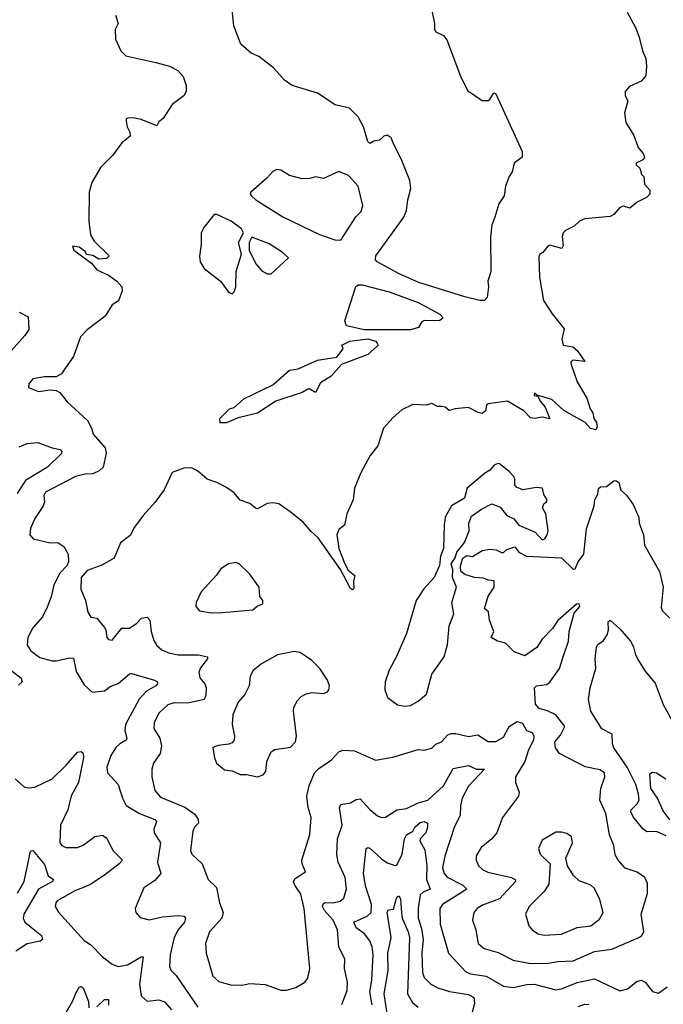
# Model space of a CAD drawing. Extents: x 1550320 to 1685906, y 509093 to 640511.
# Tile 493 of 532: x 1632957 to 1636280, y 615380 to 620465. Entities that reach past the tile are written whole.
import ezdxf

# ---------------------------------------------------------------- set-up
doc = ezdxf.new("R2010")
doc.units = 0

msp = doc.modelspace()

# ---------------------------------------------------------------- linework, layer by layer
at = {"layer": '0CON20XD'}
for points in [[(1635087.5, 620505), (1635099.2, 620445), (1635098.8, 620415), (1635105, 620403.3), (1635145, 620384), (1635162, 620362), (1635233.8, 620173.8), (1635268.9, 620098.9), (1635345, 620047.5), (1635375, 620047.5), (1635385, 620052.5), (1635405, 620087.5), (1635415, 620082.5), (1635551.2, 619785), (1635551.2, 619755), (1635510.6, 619725), (1635500.5, 619679.5), (1635484.1, 619655.9), (1635465.7, 619605), (1635458, 619555), (1635431.4, 619515), (1635410.8, 619445), (1635394.2, 619405), (1635387.3, 619342.7), (1635389.2, 619165), (1635373.8, 619115), (1635376.7, 619085), (1635370, 619030), (1635357.5, 619015), (1635332.5, 619015), (1635255, 619034.5), (1635017.7, 619107.7), (1634920.3, 619150.3), (1634803.5, 619215), (1634794.3, 619225.7), (1634795.6, 619245), (1634940.5, 619445), (1634955, 619480), (1634961.3, 619535), (1634977.1, 619592.9), (1634971.6, 619635), (1634926.9, 619746.9), (1634889.4, 619820.6), (1634875, 619855.4), (1634855, 619868.5), (1634837.1, 619862.9), (1634815, 619842.5), (1634785, 619837.5), (1634765, 619826.7), (1634755, 619836.7), (1634731.9, 619911.9), (1634704.1, 619964.1), (1634659.1, 620009.1), (1634585.6, 620025.6), (1634495, 620085.5), (1634363.3, 620125), (1634325, 620153.5), (1634267.3, 620217.3), (1634191.2, 620275), (1634152.6, 620292.6), (1634098.1, 620338.1), (1634063.6, 620433.6), (1634052, 620535)], [(1633452.1, 620487.9), (1633465.7, 620445), (1633450.8, 620415), (1633452, 620365), (1633478.8, 620305), (1633505, 620278.8), (1633660, 620245), (1633730, 620225), (1633773, 620203), (1633801.7, 620171.7), (1633817.5, 620125), (1633817, 620097), (1633806.4, 620073.6), (1633745, 620027.5), (1633697.5, 619955), (1633675, 619937.5), (1633665, 619917.5), (1633585, 619950), (1633541.7, 619958.3), (1633515, 619956.7), (1633507, 619953), (1633506.4, 619943.6), (1633512.5, 619912.5), (1633526.2, 619885), (1633527, 619863), (1633485, 619830), (1633437.5, 619765), (1633376.4, 619703.6), (1633330, 619625), (1633316, 619575), (1633313.8, 619425), (1633322.5, 619355), (1633341.7, 619321.7), (1633420, 619245), (1633405, 619232.5), (1633365, 619228.8), (1633335, 619247.5), (1633302.3, 619252.3), (1633295, 619267.5), (1633265, 619290), (1633230, 619295), (1633236.7, 619275), (1633327.8, 619207.8), (1633355, 619173.6), (1633415, 619145.5), (1633458.6, 619115), (1633484, 619085), (1633486.2, 619065), (1633467.3, 619012.7), (1633435, 618993.3), (1633398.8, 618935), (1633305, 618864.2), (1633272, 618828), (1633235.6, 618725), (1633193.3, 618666.7), (1633173.2, 618636.8), (1633145, 618620), (1633085, 618620), (1633025, 618610), (1633004.2, 618585), (1633002, 618565), (1633055, 618544.4), (1633115, 618553.8), (1633145, 618550), (1633165, 618540), (1633202.4, 618492.4), (1633307.1, 618395), (1633328.6, 618355), (1633336.9, 618325), (1633398.6, 618255), (1633403, 618227), (1633388, 618155), (1633366.7, 618135), (1633335, 618120.6), (1633295, 618118.2), (1633244.7, 618105.3), (1633090.8, 618025), (1633081.7, 618008.3), (1633084.5, 617975), (1633078.9, 617955), (1633034.2, 617885), (1633012.3, 617837.7), (1633010, 617805), (1633027.5, 617785), (1633115, 617764), (1633155, 617766), (1633186, 617745), (1633207.1, 617705), (1633209.5, 617665), (1633200.8, 617645), (1633165, 617607.1), (1633133.6, 617546.4), (1633120, 617485), (1633099.5, 617430.5), (1633075, 617382), (1633025.7, 617325), (1633000, 617275), (1632996.7, 617235), (1633015, 617205.7), (1633061.1, 617171.1), (1633125, 617154.5), (1633145, 617153.8), (1633215, 617170), (1633235, 617167.5), (1633248.5, 617098.5), (1633290.2, 617030.2), (1633331.7, 616991.7), (1633395, 616998.6), (1633425, 617021.1), (1633465, 617037.8), (1633523.7, 617086.3), (1633535, 617089.4), (1633653.3, 617055), (1633668, 617045), (1633669.2, 617035), (1633660, 617025), (1633612.5, 616997.5), (1633574.4, 616955.6), (1633504.2, 616825), (1633500.5, 616795), (1633510.4, 616755), (1633507.5, 616745), (1633474, 616726), (1633453.8, 616706.2), (1633427.9, 616665), (1633406.7, 616605), (1633410.6, 616575), (1633466.5, 616515), (1633487.3, 616445), (1633507.4, 616407.4), (1633576.2, 616366.2), (1633654.3, 616335), (1633662.9, 616325), (1633650, 616285), (1633651.4, 616265), (1633684.5, 616214.5), (1633669.2, 616115), (1633686.7, 616055), (1633655, 616019.5), (1633597.9, 615982.1), (1633554.2, 615875), (1633556, 615855), (1633578.6, 615828.6), (1633625, 615816.7), (1633695, 615831.5), (1633775, 615838.7), (1633805, 615835.4), (1633813.6, 615825), (1633808.8, 615805), (1633776.2, 615765), (1633753.9, 615725), (1633733.3, 615635), (1633730, 615575), (1633740, 615555), (1633765, 615528.9), (1633876.9, 615365)], [(1636094.2, 620505), (1636137.1, 620425), (1636156.2, 620375), (1636173.3, 620305), (1636190, 620265), (1636193.3, 620225), (1636190, 620175), (1636165, 620147.5), (1636105, 620120), (1636082.5, 620095), (1636083.6, 620073.6), (1636096.7, 620045), (1636080, 619985), (1636086.7, 619935), (1636127.7, 619867.7), (1636150, 619805), (1636176.7, 619775), (1636182.5, 619755), (1636177, 619743), (1636140, 619725), (1636140, 619715), (1636158.3, 619698.3), (1636168.3, 619668.3), (1636180, 619655), (1636182.5, 619615), (1636210, 619585), (1636210, 619565), (1636193, 619547), (1636145, 619523.3), (1636107.5, 619492.5), (1636075, 619502), (1636055, 619496.2), (1636025, 619460), (1636005, 619449.2), (1635875, 619436.2), (1635847.5, 619425), (1635820.3, 619399.7), (1635775, 619376.9), (1635763.1, 619365), (1635757.8, 619345), (1635763, 619297), (1635756.7, 619283.3), (1635695, 619300), (1635684, 619295), (1635657.7, 619262.3), (1635642.5, 619255), (1635637, 619243), (1635640.8, 619135), (1635660.8, 619015), (1635705.5, 618945.5), (1635768.7, 618868.7), (1635756, 618815), (1635763.3, 618785), (1635813.3, 618775), (1635835, 618756.2), (1635875, 618700), (1635813.3, 618706.7), (1635803.3, 618696.7), (1635803.8, 618685), (1635836, 618595), (1635885, 618510), (1635902.5, 618455), (1635915.6, 618435), (1635921.4, 618405), (1635935.3, 618385.3), (1635938, 618362), (1635932.3, 618347.7), (1635904.6, 618354.6), (1635876.7, 618385), (1635766.4, 618446.4), (1635705, 618504.3), (1635627, 618527), (1635615, 618536), (1635613.8, 618525), (1635631.7, 618521.7), (1635644.5, 618495), (1635670.9, 618465), (1635695, 618403.3), (1635655, 618413.1), (1635615, 618405.6), (1635595, 618409.4), (1635559.2, 618445), (1635475, 618494.5), (1635375, 618482), (1635368, 618475), (1635362, 618445), (1635345, 618431.2), (1635325, 618435.8), (1635275, 618463.1), (1635205, 618455.6), (1635175, 618446.2), (1635154, 618464), (1635135, 618467.5), (1635115, 618468), (1635085, 618483.8), (1635055, 618473.8), (1634987.5, 618477.5), (1634929.8, 618450.2), (1634885, 618410.8), (1634835.8, 618355), (1634805.8, 618265), (1634765.8, 618215), (1634718.6, 618125), (1634685.7, 618045), (1634678.8, 617985), (1634645.9, 617914.1), (1634633.3, 617855), (1634605, 617832.5), (1634593.8, 617805), (1634604.2, 617735), (1634636.2, 617655), (1634652.3, 617622.3), (1634687.5, 617595), (1634680, 617565), (1634681.7, 617528.3), (1634675, 617520), (1634665, 617527.5), (1634613.8, 617625), (1634498.8, 617788.8), (1634461.7, 617821.7), (1634420.6, 617870.6), (1634353.5, 617923.5), (1634295, 617964.4), (1634265, 617970), (1634235, 617966.7), (1634185, 617939.2), (1634175, 617942.5), (1634145, 617967.5), (1634095, 617984), (1634065, 618022), (1634025, 618050), (1633975.6, 618075.6), (1633925, 618092.9), (1633875, 618135.7), (1633845, 618151.2), (1633805, 618148.8), (1633745, 618126.7), (1633702.3, 618037.7), (1633655, 617971.2), (1633594, 617905), (1633550, 617845), (1633527.9, 617802.1), (1633477, 617763), (1633445.3, 617684.7), (1633381.9, 617648.1), (1633305, 617621.2), (1633273.9, 617585), (1633272.7, 617525), (1633297.1, 617465), (1633308.5, 617405), (1633325, 617379.2), (1633356, 617375), (1633395, 617326)], [(1634615, 619326.9), (1634693.2, 619446.8), (1634720.8, 619475), (1634728.1, 619505), (1634705.5, 619605), (1634655, 619660), (1634605, 619681.8), (1634525.6, 619644.4), (1634485, 619653.5), (1634455, 619644.7), (1634415, 619642.8), (1634350.3, 619660.3), (1634305, 619687.5), (1634285, 619691.4), (1634265, 619682), (1634233.2, 619646.8), (1634150, 619575), (1634147.5, 619565), (1634153.6, 619555), (1634176.2, 619535), (1634315, 619447.1), (1634505, 619356.7), (1634585, 619328.4), (1634615, 619326.9)], [(1634055, 619050), (1634065, 619060), (1634073.3, 619085), (1634074, 619165), (1634102.5, 619255), (1634087.5, 619315), (1634112.5, 619365), (1634102.5, 619385), (1634048.2, 619425), (1633975, 619459.4), (1633960.8, 619459.2), (1633907.7, 619392.3), (1633893.8, 619365), (1633894.1, 619305.9), (1633885.7, 619244.3), (1633888.9, 619215), (1633910.2, 619180.2), (1633993.8, 619115), (1634037, 619057), (1634055, 619050)], [(1634255, 619153.3), (1634345.8, 619235), (1634312.9, 619265), (1634245, 619307.5), (1634155, 619342.5), (1634142.5, 619315), (1634142.5, 619275), (1634176.7, 619205), (1634207.7, 619167.7), (1634235, 619153.3), (1634255, 619153.3)], [(1634975, 618864.1), (1634735, 618864.1), (1634645, 618884.3), (1634635, 618910), (1634693.4, 619086.6), (1634704.2, 619095.8), (1634725, 619095.7), (1634865, 619059.5), (1635014, 619004), (1635126.2, 618945), (1635143.3, 618925), (1635125, 618910), (1635045, 618911.2), (1635034, 618905), (1635016, 618875), (1634975, 618864.1)], [(1632954.5, 618954.5), (1633000.7, 618930.7), (1633004.2, 618865), (1632984, 618835), (1632885, 618723.6)], [(1633993, 618383), (1633990, 618405), (1634040, 618455), (1634065, 618462.5), (1634115, 618507.5), (1634265, 618580), (1634350, 618655), (1634395, 618662.5), (1634493.9, 618706.1), (1634595, 618722.5), (1634627.5, 618765), (1634620, 618785), (1634662.5, 618805), (1634755, 618816.9), (1634793.8, 618805), (1634803.3, 618795), (1634807.5, 618785), (1634800, 618775), (1634755, 618736.2), (1634618.8, 618685), (1634565.9, 618624.1), (1634510.5, 618589.5), (1634485, 618540), (1634455, 618557.5), (1634445, 618557.5), (1634415, 618540), (1634280, 618495), (1634185, 618433.3), (1634085, 618408.8), (1634025, 618384), (1633993, 618383)], [(1632955, 618260), (1632995, 618276.9), (1633051.3, 618281.3), (1633125, 618254.5), (1633166.1, 618246.1), (1633174.3, 618235), (1633173.3, 618225), (1633100.4, 618155), (1632986.6, 618085), (1632945, 618018.2)], [(1634945, 616920), (1634975, 616924), (1635014.3, 616945.7), (1635057.5, 616982.5), (1635084.2, 617085), (1635148.1, 617175), (1635166.1, 617236.1), (1635174.8, 617335.2), (1635198, 617395), (1635188.7, 617455), (1635211.8, 617535), (1635191.6, 617585), (1635193, 617625), (1635184.6, 617655), (1635205, 617686.2), (1635213.3, 617715), (1635254, 617765), (1635277.1, 617825), (1635275.6, 617865), (1635289.4, 617900.6), (1635341.8, 617938.2), (1635395, 617964.8), (1635437.2, 617947.2), (1635472.6, 617905), (1635508.3, 617888.3), (1635535, 617854.4), (1635618.8, 617818.8), (1635655, 617779.2), (1635668, 617785), (1635679.7, 617805), (1635685.3, 617825.3), (1635682, 617852), (1635673.6, 617913.6), (1635656.7, 617945), (1635662.5, 617965), (1635676.7, 617975), (1635680, 617985), (1635662.7, 618012.7), (1635656.7, 618045), (1635625, 618050), (1635555, 618037.5), (1635521.7, 618051.7), (1635513.9, 618063.9), (1635514, 618094), (1635507.3, 618107.3), (1635485, 618132.5), (1635435, 618171.2), (1635425, 618173.8), (1635406.7, 618165), (1635385, 618138.8), (1635357.7, 618122.3), (1635268, 618045), (1635253.8, 617995), (1635186.2, 617955), (1635154.4, 617895.6), (1635148, 617855), (1635146, 617735), (1635130, 617695), (1635124.1, 617645.9), (1635096.2, 617585), (1635044.2, 617525.8), (1635004.1, 617465.9), (1634953.8, 617295), (1634902.7, 617177.3), (1634864.2, 617105.8), (1634843.8, 617045), (1634842, 617005), (1634856.7, 616965), (1634907.7, 616927.7), (1634945, 616920)], [(1634335, 615453.3), (1634382.2, 615467.8), (1634430, 615495), (1634444.4, 615515.6), (1634454.5, 615565), (1634425.9, 615875), (1634408.6, 615948.6), (1634377.1, 615995), (1634370.8, 616015), (1634379.7, 616030.3), (1634433.3, 616065), (1634415.6, 616105), (1634414.5, 616125), (1634455, 616256.7), (1634462.1, 616345), (1634446.9, 616396.9), (1634440.3, 616455), (1634451.7, 616508.3), (1634480, 616575), (1634501.4, 616598.6), (1634566.4, 616643.6), (1634605, 616684.2), (1634625, 616693.1), (1634685, 616689.2), (1634795, 616641.4), (1634883.3, 616656.7), (1635015, 616695.6), (1635045, 616693.3), (1635085, 616703.8), (1635105.9, 616724.1), (1635135, 616736.2), (1635167.8, 616772.2), (1635185, 616779.6), (1635209.2, 616779.2), (1635275, 616762.7), (1635321.9, 616771.9), (1635375, 616738.1), (1635415, 616738.1), (1635455, 616759.2), (1635485, 616815.6), (1635525, 616841.1), (1635552.8, 616832.8), (1635574.6, 616794.6), (1635603.6, 616783.6), (1635610.9, 616765), (1635610, 616745), (1635583.8, 616695), (1635565.7, 616635), (1635516.7, 616555), (1635517.8, 616525), (1635536.7, 616475), (1635532.2, 616455), (1635450.6, 616345), (1635420, 616265), (1635394.6, 616235.4), (1635339.2, 616190.8), (1635313.4, 616146.6), (1635313.2, 616125), (1635325.8, 616095.8), (1635346.7, 616076.7), (1635373.5, 616063.5), (1635496.2, 616035), (1635514.4, 616025), (1635516.4, 616015), (1635435, 615924.6), (1635347.2, 615892.8), (1635319.4, 615875), (1635302.2, 615855), (1635295.5, 615815), (1635312.5, 615765), (1635323.5, 615695), (1635355, 615667.9), (1635427.6, 615647.6), (1635505, 615608.5), (1635585, 615592.8), (1635675, 615590.6), (1635735, 615601.6), (1635815, 615605.3), (1635925, 615653.8), (1636015, 615664.4), (1636153.3, 615725), (1636168.8, 615735), (1636180, 615755), (1636165.8, 615845.8), (1636197.8, 615952.2), (1636197.8, 616005), (1636184.6, 616034.6), (1636145, 616062.2), (1636083.5, 616083.5), (1636046.7, 616125), (1636032.3, 616152.3), (1636025, 616200), (1636001.5, 616255), (1635983.9, 616365), (1635952.2, 616435), (1635958.2, 616495), (1635977.9, 616555), (1635975.6, 616575), (1635951.9, 616591.9), (1635876.7, 616606.7), (1635743.8, 616675), (1635724, 616705), (1635720, 616735), (1635749.7, 616770.3), (1635770.8, 616815), (1635725.8, 616875), (1635686.2, 616895), (1635638.3, 616908.2), (1635620, 616930), (1635614.5, 617015.5), (1635625, 617025.8), (1635677.5, 617032.5), (1635695, 617043.6), (1635743.3, 617115), (1635762.5, 617175), (1635790.4, 617255), (1635794, 617306), (1635820, 617400), (1635848.6, 617435), (1635845, 617448.8), (1635832.7, 617447.3), (1635735, 617363.1), (1635708.6, 617321.4), (1635654, 617266), (1635627.5, 617222.5), (1635565, 617179.5), (1635510.7, 617200.7), (1635464.7, 617244.7), (1635423.8, 617255), (1635391.2, 617275), (1635405.3, 617305), (1635382.5, 617365), (1635377.9, 617407.9), (1635356.7, 617425), (1635375, 617487.5), (1635406, 617535), (1635407, 617567), (1635375, 617570), (1635351.3, 617581.3), (1635304.6, 617584.6), (1635255, 617600.3), (1635235, 617615.5), (1635233.2, 617645), (1635245, 617684.6), (1635265, 617698.7), (1635295, 617693.5), (1635345, 617724.5), (1635385, 617730), (1635416.8, 617726.8), (1635444.2, 617714.2), (1635455, 617713.3), (1635471.4, 617728.6), (1635513.3, 617743.3), (1635534, 617715), (1635574.2, 617694.2), (1635755, 617685.5), (1635815, 617628), (1635825, 617630), (1635840, 617665), (1635869.4, 617705), (1635883.9, 617835), (1635923.3, 617955), (1635927.1, 617985), (1635942, 618015), (1635946.1, 618043.9), (1635955, 618053.3), (1635986, 618054), (1636025, 618084.3), (1636035, 618085.6), (1636051.1, 618075), (1636060, 618035), (1636090.2, 618010.2), (1636125, 617962), (1636154.5, 617895), (1636155.7, 617865), (1636177.3, 617805), (1636182.2, 617752.2), (1636260.2, 617615), (1636279.2, 617535), (1636269.4, 617430.6), (1636274.3, 617414.3), (1636314.4, 617375)], [(1633945, 617401.2), (1634005, 617404.2), (1634161.7, 617418.3), (1634183, 617437), (1634211.7, 617448.3), (1634212.5, 617465), (1634197, 617487), (1634193.3, 617535), (1634143.9, 617603.9), (1634090, 617655), (1634075, 617662), (1634035, 617655.7), (1633995, 617630), (1633973, 617597), (1633895, 617510), (1633868.8, 617455), (1633866.7, 617435), (1633885, 617412.5), (1633945, 617401.2)], [(1633395, 617326), (1633401.9, 617315), (1633407.1, 617275), (1633415, 617264.2), (1633435, 617260), (1633485, 617322.5), (1633525, 617322.5), (1633561.7, 617348.3), (1633586.2, 617375), (1633615, 617379.2), (1633628.6, 617365), (1633635.5, 617305), (1633649.5, 617259.5), (1633665, 617232.5), (1633690.5, 617210.5), (1633724.7, 617194.7), (1633775.3, 617185.3), (1633880, 617185), (1633926.7, 617175), (1633927.5, 617165), (1633891.2, 617118.8), (1633881.8, 617095), (1633886.5, 617066.5), (1633913.5, 617035), (1633920.4, 617015), (1633917.5, 616975), (1633909.2, 616955), (1633825, 616934.7), (1633755, 616937.2), (1633722.9, 616927.1), (1633677.5, 616885), (1633651.4, 616835), (1633650, 616805), (1633681.1, 616755), (1633688.9, 616715), (1633682.2, 616675), (1633648.5, 616625), (1633638.9, 616595), (1633639.1, 616555), (1633655.5, 616485), (1633685, 616450.4), (1633809.2, 616399.2), (1633862.1, 616362.1), (1633878.9, 616335), (1633881.2, 616315), (1633860, 616295), (1633851.4, 616275), (1633838.6, 616175), (1633846.2, 616155), (1633898.6, 616105), (1633930, 616025), (1633972.7, 615982.7), (1633989.2, 615905), (1634008.1, 615855), (1634000.6, 615825), (1633936.7, 615755), (1633916.7, 615695), (1633920.6, 615645), (1633954.4, 615525), (1633985, 615498.9), (1634045, 615481.4), (1634105, 615478.6), (1634145, 615488.1), (1634225, 615482.2), (1634305, 615453.5), (1634335, 615453.3)], [(1636295, 616250.9), (1636245, 616272.3), (1636195, 616270.5), (1636175, 616286.7), (1636125, 616348.1), (1636111.8, 616375), (1636113.5, 616385), (1636144.8, 616415.2), (1636154.7, 616435), (1636152.7, 616465), (1636138, 616515), (1636094.3, 616605), (1636024.5, 616705), (1636017.8, 616725), (1636015.8, 616775), (1635963.2, 616803.2), (1635906.5, 616895), (1635894.3, 616955), (1635903.1, 617015), (1635931.2, 617115), (1635929.1, 617165), (1635935.8, 617224.2), (1635942.1, 617237.9), (1635970.6, 617259.4), (1635991, 617289), (1635997.7, 617315), (1635994.5, 617355), (1636005, 617363.3), (1636055, 617319.2), (1636111.1, 617255), (1636127, 617227), (1636136.5, 617185), (1636151.2, 617155), (1636185, 617103.3), (1636238.6, 617038.6), (1636279.2, 616929.3), (1636336, 616826)], [(1634185, 616554.2), (1634214.1, 616565.9), (1634227.7, 616582.3), (1634234, 616635), (1634256.2, 616685), (1634275, 616695.8), (1634355, 616708.1), (1634381.4, 616735), (1634386.9, 616765), (1634370.6, 616895), (1634373.1, 616915), (1634390.7, 616949.3), (1634409.7, 616970.3), (1634435.6, 616984.4), (1634465, 616990), (1634525, 616986), (1634545.7, 616994.3), (1634553.8, 617005), (1634556.2, 617025), (1634546, 617055), (1634507.1, 617115), (1634466.2, 617156.2), (1634405, 617198), (1634375, 617202), (1634287.5, 617185), (1634205, 617139.4), (1634162.5, 617105), (1634147.1, 617075), (1634142.5, 617025), (1634119.5, 616980.5), (1634085, 616940), (1634056.9, 616875), (1634053.5, 616825), (1634065.7, 616765), (1634063.8, 616745), (1634055, 616731.2), (1634037.1, 616722.9), (1633982.3, 616717.7), (1633955, 616706.7), (1633962.5, 616652.5), (1633973.8, 616625), (1634015, 616590.8), (1634055, 616586), (1634095, 616567.5), (1634127.5, 616567.5), (1634185, 616554.2)], [(1632886.6, 617125), (1632965.4, 617065), (1632970, 617045), (1632951.1, 617028.9)], [(1632934.5, 616544.5), (1632982.1, 616502.1), (1633005, 616498.1), (1633035, 616502.5), (1633125.5, 616545), (1633196.8, 616615), (1633255, 616682.9), (1633275, 616686), (1633285, 616676.7), (1633287.5, 616655), (1633260, 616525), (1633223.2, 616456.8), (1633205, 616384.3), (1633167.5, 616305), (1633164.5, 616215), (1633175, 616201.1), (1633195, 616190.4), (1633255, 616190), (1633285, 616202.1), (1633345, 616246.2), (1633385, 616253.1), (1633407.9, 616237.9), (1633437.8, 616175), (1633487.5, 616125), (1633470.8, 616105), (1633395, 616048), (1633325, 616000), (1633285.9, 615984.1), (1633245, 615968.7), (1633151.4, 615915), (1633143.1, 615905), (1633140.6, 615885), (1633156.9, 615856.9), (1633289.4, 615709.4), (1633325, 615687.1), (1633384.3, 615625), (1633435, 615587.1), (1633465, 615576.2), (1633514.6, 615584.6), (1633585, 615625.5), (1633595.4, 615625.4), (1633576.2, 615485), (1633584.6, 615424.6), (1633615, 615395.7), (1633675, 615403.9), (1633705, 615393.8), (1633741.7, 615351.7)], [(1634620.4, 615379.6), (1634648.3, 615451.7), (1634650.4, 615495), (1634634.5, 615565.5), (1634635.8, 615615), (1634605.4, 615675.4), (1634597.3, 615765), (1634575.8, 615815), (1634530.7, 615865), (1634520.2, 615885), (1634525, 615901.2), (1634535, 615906.5), (1634575.2, 615904.8), (1634612.6, 615912.6), (1634631.5, 615928.5), (1634643.6, 615976.4), (1634637.4, 616035), (1634601.3, 616115), (1634593.7, 616153.7), (1634598.5, 616235), (1634622.2, 616305), (1634608.5, 616395), (1634615, 616411.4), (1634665, 616420.8), (1634695, 616438.8), (1634715, 616442.2), (1634765, 616386.9), (1634803.9, 616353.9), (1634825, 616344.5), (1634845, 616346.7), (1634905, 616384.5), (1634955, 616390.8), (1635015, 616420.9), (1635065, 616433.8), (1635145, 616509.1), (1635195, 616598.2), (1635275, 616613.5), (1635315, 616594), (1635356.9, 616595), (1635275, 616506.6), (1635241.1, 616445), (1635232.7, 616405), (1635231.1, 616355), (1635201.9, 616298.1), (1635152, 616145), (1635140.6, 616085), (1635148.5, 616055), (1635165, 616036.4), (1635244.5, 615995), (1635265.6, 615975), (1635140.6, 615895), (1635125.5, 615875), (1635128.4, 615795), (1635171.5, 615645), (1635259.1, 615549.1), (1635285, 615538.5), (1635365, 615525.3), (1635455, 615473.5), (1635505, 615467.1), (1635575, 615481.9), (1635613.8, 615483.8), (1635725, 615455.4), (1635755, 615460.9), (1635835, 615492.9), (1635925, 615511.1), (1636055, 615449.5), (1636095, 615460.9), (1636145, 615500), (1636165, 615505.5), (1636185.8, 615495), (1636225, 615445.7), (1636255, 615438), (1636299.7, 615470.3)], [(1636313.8, 616333.8), (1636279.9, 616379.9), (1636250.8, 616445), (1636215.4, 616495), (1636210, 616570), (1636225, 616578.8), (1636245, 616576.2), (1636293.8, 616545)], [(1634742.2, 615992.2), (1634733, 616057), (1634746.7, 616185), (1634755, 616190), (1634765, 616186.7), (1634825, 616131.1), (1634855, 616111.2), (1634895, 616096.9), (1634905, 616099.4), (1634932.2, 616155), (1634944.7, 616235), (1634953.4, 616255), (1634986.3, 616273.7), (1634997.5, 616295), (1635025, 616320), (1635045, 616323.9), (1635062.8, 616315), (1635063.3, 616295), (1635054, 616266), (1635024.7, 616235.2), (1635022.7, 616225), (1635048.4, 616178.4), (1635059.4, 616095), (1635057.4, 616025), (1635077.1, 615975), (1635040, 615960), (1635024.7, 615945.3), (1635013.6, 615875), (1635014.2, 615825), (1635031, 615771), (1635039.8, 615715), (1635032.6, 615645), (1635036.2, 615545), (1635045, 615519.4), (1635079.4, 615485), (1635115.8, 615465), (1635176.1, 615446.1), (1635275, 615430.9), (1635301.6, 615415), (1635304.8, 615385.2), (1635280.9, 615295)], [(1635665, 615738.1), (1635755, 615742.5), (1635835, 615776.2), (1635906, 615785), (1635950.8, 615819.2), (1635970, 615855), (1635952, 615922), (1635925, 615978.8), (1635906.7, 615995), (1635845, 616018.8), (1635815.7, 616045.7), (1635786, 616095), (1635776, 616135), (1635812, 616215), (1635805.7, 616245.7), (1635782.3, 616262.3), (1635755, 616270), (1635725, 616270), (1635655, 616228), (1635635.6, 616185), (1635644.4, 616155), (1635696.7, 616105), (1635688.7, 616001.3), (1635667.1, 615965), (1635587.1, 615885), (1635568.6, 615845), (1635585.8, 615785), (1635605, 615762.5), (1635633.8, 615745), (1635665, 615738.1)], [(1632945.7, 615954.3), (1632979.5, 616015), (1632997.8, 616095), (1633010.8, 616165), (1633015, 616173.3), (1633025, 616173.8), (1633085, 616102.5), (1633104.6, 616044.6), (1633131.2, 616025), (1633125.8, 616015), (1633055.2, 615974.8), (1632979.2, 615845), (1632975.4, 615825), (1632984.5, 615805), (1633070.5, 615735), (1633075.5, 615715), (1633063.1, 615706.9), (1632995, 615692.1), (1632936.9, 615655)], [(1634776.7, 615376.7), (1634764.3, 615445), (1634775.7, 615505), (1634782.3, 615635), (1634776.9, 615676.9), (1634765, 615708.2), (1634736.9, 615745), (1634694.1, 615775), (1634682.1, 615805), (1634751.8, 615835), (1634771.9, 615855), (1634774.2, 615895.8), (1634742.2, 615992.2)], [(1634853.6, 615333.6), (1634839.3, 615435), (1634860.3, 615555), (1634857.2, 615645), (1634874.8, 615725), (1634854.1, 615855.9), (1634861.7, 615868.3), (1634887.6, 615872.4), (1634905, 615933.3), (1634915, 615940), (1634922.5, 615925), (1634929, 615855), (1634931.9, 615825), (1634962.7, 615755), (1634969.5, 615725), (1634960, 615435), (1634985, 615389.2), (1635015, 615365.3)], [(1633165, 615281.1), (1633231.3, 615398.7), (1633248.6, 615441.4), (1633265, 615469.2), (1633275, 615472.5), (1633285, 615466), (1633311.8, 615395), (1633315, 615362.5)], [(1633355, 615367.5), (1633395, 615404.4), (1633415.6, 615405), (1633415.4, 615375.4)], [(1635841.7, 615368.3), (1635875, 615381.2), (1635895, 615379.3)]]:
    msp.add_lwpolyline(points, dxfattribs=at)

doc.saveas('drawing.dxf')
